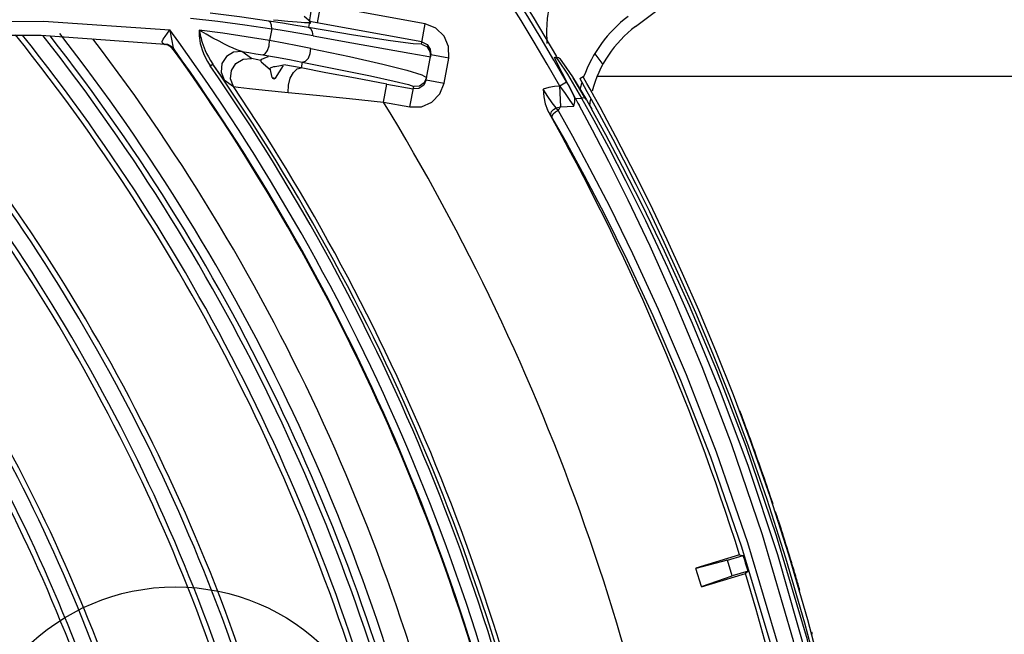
# Model space of a CAD drawing. Extents: x 40.7 to 137.4, y -250.8 to -221.5.
# Tile 297 of 320: x 123.2575 to 123.3495, y -237.8896 to -237.8321. Entities that reach past the tile are written whole.
import ezdxf

# ---------------------------------------------------------------- set-up
doc = ezdxf.new("R2010")
doc.units = 0
doc.header["$MEASUREMENT"] = 0
doc.layers.get('0').update_dxf_attribs({"linetype": 'CONTINUOUS'})
doc.layers.add('I-LIN_CHANADA', color=1, linetype='CONTINUOUS')

msp = doc.modelspace()

# ---------------------------------------------------------------- linework, layer by layer
at = {"color": 6, "linetype": 'Continuous'}
for p, q in [((123.3150721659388, -237.8327775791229), (123.3402045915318, -237.8138389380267)), ((123.3112530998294, -237.8353197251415), (123.312012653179, -237.8363276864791)), ((123.3076148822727, -237.835952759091), (123.3075109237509, -237.8356488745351)), ((123.3075418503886, -237.8356472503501), (123.3076604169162, -237.8356410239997)), ((123.3082048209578, -237.8371214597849), (123.3076148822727, -237.835952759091)), ((123.3078768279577, -237.8356923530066), (123.3076348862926, -237.8356424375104)), ((123.3076348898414, -237.8356423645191), (123.3078763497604, -237.835986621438)), ((123.3078763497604, -237.835986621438), (123.3086986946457, -237.8372303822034)), ((123.3080542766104, -237.8358414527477), (123.3078768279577, -237.8356923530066)), ((123.3084223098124, -237.8363583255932), (123.3080551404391, -237.8358426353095)), ((123.3083539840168, -237.8362609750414), (123.3091781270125, -237.837485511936)), ((123.3086693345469, -237.8367299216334), (123.3084223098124, -237.8363583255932)), ((123.3092853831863, -237.8391705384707), (123.3082048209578, -237.8371214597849)), ((123.3086986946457, -237.8372303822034), (123.3100330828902, -237.8394691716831)), ((123.3086241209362, -237.837988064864), (123.3079870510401, -237.8383497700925)), ((123.3091781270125, -237.837485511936), (123.310479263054, -237.8396262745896)), ((123.3093454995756, -237.8377470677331), (123.3092355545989, -237.8375816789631)), ((123.3102828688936, -237.8393203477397), (123.3093454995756, -237.8377470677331)), ((123.3104217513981, -237.8395309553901), (123.3093899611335, -237.8378182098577)), ((123.309508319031, -237.8380173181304), (123.3102834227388, -237.8393202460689)), ((123.3098522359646, -237.837645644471), (123.3101709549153, -237.8374652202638)), ((123.3098522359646, -237.837645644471), (123.3100107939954, -237.8379328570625)), ((123.3100107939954, -237.8379328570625), (123.3105181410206, -237.8388439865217)), ((123.3108296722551, -237.8386505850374), (123.3105320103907, -237.8381154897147)), ((123.3079812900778, -237.838340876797), (123.3074872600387, -237.838399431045)), ((123.3079586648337, -237.8383174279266), (123.3080614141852, -237.8402740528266)), ((123.3079586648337, -237.8383174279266), (123.3084949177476, -237.8390555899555)), ((123.3084949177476, -237.8390555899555), (123.3089428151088, -237.8396927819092)), ((123.3090755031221, -237.838790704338), (123.3092847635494, -237.8391682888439)), ((123.3105181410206, -237.8388439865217), (123.3109236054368, -237.8395774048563)), ((123.3112315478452, -237.839377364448), (123.3108296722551, -237.8386505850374)), ((123.3089428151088, -237.8396927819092), (123.3092958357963, -237.8402092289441)), ((123.3094599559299, -237.8394992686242), (123.3092853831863, -237.8391705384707)), ((123.3094599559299, -237.8394992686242), (123.3100330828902, -237.8394691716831)), ((123.310033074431, -237.8394691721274), (123.3111652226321, -237.8415190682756)), ((123.3104795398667, -237.8396261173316), (123.3106444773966, -237.8399131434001)), ((123.3106444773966, -237.8399131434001), (123.3108083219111, -237.8402014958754)), ((123.3109236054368, -237.8395774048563), (123.3114480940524, -237.8405348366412)), ((123.3117533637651, -237.8403296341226), (123.3112315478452, -237.839377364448)), ((123.3069691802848, -237.840790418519), (123.3068390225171, -237.8405648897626)), ((123.3073211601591, -237.841395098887), (123.3069691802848, -237.840790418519)), ((123.3075776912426, -237.8407400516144), (123.3078302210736, -237.8406250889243)), ((123.3077030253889, -237.8404656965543), (123.3076428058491, -237.8403927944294)), ((123.3078301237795, -237.8406251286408), (123.3077030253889, -237.8404656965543)), ((123.3078302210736, -237.8406250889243), (123.309173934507, -237.8430262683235)), ((123.3080614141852, -237.8402740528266), (123.3092958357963, -237.8402092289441)), ((123.3110558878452, -237.8424729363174), (123.3098043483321, -237.8401416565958)), ((123.3108083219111, -237.8402014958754), (123.3109764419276, -237.8404997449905)), ((123.3122922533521, -237.8428955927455), (123.3109679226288, -237.8404853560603)), ((123.3124145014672, -237.8415511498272), (123.3117533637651, -237.8403296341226)), ((123.3239120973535, -237.8674379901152), (123.3256068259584, -237.8719743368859)), ((123.3256068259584, -237.8719743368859), (123.3273396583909, -237.8769499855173)), ((123.327646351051, -237.8767126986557), (123.3259119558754, -237.8717411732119)), ((123.3294031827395, -237.8821723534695), (123.327646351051, -237.8767126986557)), ((123.3273396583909, -237.8769499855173), (123.3290973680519, -237.8824239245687)), ((123.3287025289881, -237.8797822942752), (123.3284599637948, -237.8790364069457)), ((123.3287958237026, -237.8801164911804), (123.3286917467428, -237.8797856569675)), ((123.3248001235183, -237.8821555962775), (123.3207059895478, -237.8834077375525)), ((123.3236682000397, -237.8826577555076), (123.3251301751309, -237.8822106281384)), ((123.3248001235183, -237.8821555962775), (123.3251301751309, -237.8822106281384)), ((123.3311748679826, -237.8882270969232), (123.3294031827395, -237.8821723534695)), ((123.3236682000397, -237.8826577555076), (123.3207153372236, -237.88343830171)), ((123.3241165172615, -237.8841236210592), (123.3236682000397, -237.8826577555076)), ((123.3290973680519, -237.8824239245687), (123.3308705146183, -237.8885002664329)), ((123.3212322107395, -237.8851283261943), (123.3207153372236, -237.88343830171)), ((123.3212322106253, -237.8851283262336), (123.3241165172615, -237.8841236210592)), ((123.3212415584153, -237.8851588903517), (123.3253429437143, -237.8839044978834)), ((123.3255845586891, -237.8836746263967), (123.3241165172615, -237.8841236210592)), ((123.3255845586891, -237.8836746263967), (123.3253429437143, -237.8839044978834)), ((123.3308705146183, -237.8885002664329), (123.3326340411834, -237.8952834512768)), ((123.332940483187, -237.894994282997), (123.3311748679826, -237.8882270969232))]:
    msp.add_line(p, q, dxfattribs=at)
at = {"color": 155}
for p, q in [((123.2856229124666, -237.8307480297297), (123.2853157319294, -237.8324290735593)), ((123.2954079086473, -237.8325360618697), (123.2856229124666, -237.8307480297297)), ((123.2597445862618, -237.8322827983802), (123.2715493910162, -237.8330989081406)), ((123.2785683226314, -237.8326223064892), (123.2810980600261, -237.8329876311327)), ((123.2812305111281, -237.8321584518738), (123.2816683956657, -237.8321967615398)), ((123.2846890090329, -237.8323326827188), (123.2841109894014, -237.8318495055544)), ((123.2846131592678, -237.8323188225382), (123.2845103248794, -237.8328815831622)), ((123.2951005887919, -237.8342170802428), (123.2846163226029, -237.8323015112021)), ((123.2846168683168, -237.832160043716), (123.2846164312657, -237.8322721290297)), ((123.2846606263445, -237.8325038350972), (123.2846866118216, -237.8324822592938)), ((123.2846863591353, -237.8324823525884), (123.2847067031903, -237.8323619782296)), ((123.2950635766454, -237.8344196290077), (123.2954077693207, -237.8325360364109)), ((123.2713372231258, -237.8333980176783), (123.2715496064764, -237.8330967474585)), ((123.2716473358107, -237.8334700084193), (123.2715496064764, -237.8330967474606)), ((123.2717200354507, -237.8338111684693), (123.2716473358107, -237.8334700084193)), ((123.2810980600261, -237.8329876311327), (123.2808748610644, -237.834093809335)), ((123.2595301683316, -237.8336318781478), (123.2482879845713, -237.8336299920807)), ((123.2711173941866, -237.834453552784), (123.2595301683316, -237.8336318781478)), ((123.2713600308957, -237.8344747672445), (123.2709777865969, -237.8344157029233)), ((123.2710779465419, -237.8344464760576), (123.2711173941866, -237.834453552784)), ((123.2713661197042, -237.8345278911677), (123.2711145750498, -237.8344647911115)), ((123.2714486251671, -237.8345367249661), (123.2711172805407, -237.8344534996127)), ((123.2718976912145, -237.8349462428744), (123.2719799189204, -237.8349552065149)), ((123.2791864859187, -237.8357553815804), (123.2782923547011, -237.8351147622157)), ((123.2939871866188, -237.835279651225), (123.2954007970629, -237.8355353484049)), ((123.2955054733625, -237.8377741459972), (123.2959347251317, -237.8354250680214)), ((123.2958912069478, -237.8348891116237), (123.2959347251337, -237.8354250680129)), ((123.2976160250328, -237.8357322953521), (123.2959347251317, -237.8354250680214)), ((123.2753264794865, -237.8364667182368), (123.2755690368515, -237.8362983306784)), ((123.2762464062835, -237.8372508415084), (123.2755690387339, -237.8362983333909)), ((123.2800609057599, -237.8358988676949), (123.2800405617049, -237.836019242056)), ((123.2800710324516, -237.8360701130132), (123.2809254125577, -237.8367874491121)), ((123.2838206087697, -237.8366561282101), (123.2822188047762, -237.8363508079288)), ((123.2839215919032, -237.8361034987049), (123.2838206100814, -237.8366561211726)), ((123.2954007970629, -237.8355353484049), (123.2958978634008, -237.8356267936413)), ((123.297186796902, -237.8380812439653), (123.2976159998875, -237.8357324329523)), ((123.2809081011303, -237.8367169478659), (123.2809070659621, -237.8367286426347)), ((123.2809070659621, -237.8367286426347), (123.2809254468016, -237.8367874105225)), ((123.2809293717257, -237.8366755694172), (123.2809081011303, -237.8367169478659)), ((123.2809169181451, -237.8367041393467), (123.2809167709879, -237.8367000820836)), ((123.2811113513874, -237.8375525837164), (123.2809169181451, -237.8367041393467)), ((123.2809299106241, -237.8367608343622), (123.2809254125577, -237.8367874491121)), ((123.2814136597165, -237.8376036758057), (123.2821578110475, -237.8364170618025)), ((123.2950856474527, -237.8372850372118), (123.2955450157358, -237.8375547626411)), ((123.2766275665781, -237.8377662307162), (123.2775074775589, -237.8383978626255)), ((123.2811113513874, -237.8375525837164), (123.2814136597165, -237.8376036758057)), ((123.281210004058, -237.8376456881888), (123.281289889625, -237.8376591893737)), ((123.2915161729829, -237.8398379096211), (123.2918233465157, -237.8381568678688)), ((123.2918233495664, -237.838156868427), (123.2942980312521, -237.8386090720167)), ((123.2955054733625, -237.8377741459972), (123.2952752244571, -237.8382600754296)), ((123.2955054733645, -237.837774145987), (123.2971867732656, -237.8380813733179)), ((123.2939908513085, -237.8402901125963), (123.2943381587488, -237.8383894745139)), ((123.2948331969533, -237.8385655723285), (123.2942980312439, -237.8386090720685)), ((123.2948672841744, -237.838348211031), (123.2943381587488, -237.8383894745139)), ((123.2952752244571, -237.8382600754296), (123.2948331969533, -237.8385655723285)), ((123.2915161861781, -237.8398379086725), (123.2939909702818, -237.840290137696))]:
    msp.add_line(p, q, dxfattribs=at)
at = {"color": 5}
msp.add_line((123.4150892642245, -237.8374505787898), (123.3114821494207, -237.8374505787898), dxfattribs=at)
at = {"color": 6, "linetype": 'Continuous'}
for points in [[(123.3083492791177, -237.8284288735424), (123.3079459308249, -237.8288747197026), (123.3075678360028, -237.8294481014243), (123.3072375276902, -237.8301646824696), (123.306977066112, -237.8310273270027), (123.3068065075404, -237.8320278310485), (123.3067360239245, -237.8331587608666), (123.3067716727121, -237.8343650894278)], [(123.3086241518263, -237.8379881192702), (123.3088559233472, -237.8383983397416), (123.3090755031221, -237.838790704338)], [(123.3105320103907, -237.8381154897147), (123.3102087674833, -237.8375353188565), (123.3101709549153, -237.8374652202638)], [(123.3074872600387, -237.838399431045), (123.3069778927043, -237.8384928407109), (123.3064382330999, -237.8386368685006)], [(123.3064382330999, -237.8386368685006), (123.3064988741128, -237.8393495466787), (123.3066185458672, -237.840002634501), (123.3068390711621, -237.8405649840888)], [(123.3076428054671, -237.8403927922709), (123.3072808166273, -237.8398987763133), (123.3068777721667, -237.8393084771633), (123.3064382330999, -237.8386368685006)], [(123.3092958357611, -237.8402092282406), (123.3093839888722, -237.8398217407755), (123.3093831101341, -237.8394703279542), (123.3092851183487, -237.8391654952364)], [(123.3094598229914, -237.8394965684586), (123.3096923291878, -237.8399371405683), (123.3098042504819, -237.8401397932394)], [(123.310479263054, -237.8396262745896), (123.310383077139, -237.8395214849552), (123.3102246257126, -237.8394609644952), (123.310033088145, -237.8394693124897)], [(123.3071958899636, -237.8411801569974), (123.3071484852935, -237.8409586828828), (123.3072205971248, -237.8407236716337), (123.3073966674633, -237.8405215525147), (123.307642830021, -237.8403929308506)], [(123.3073223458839, -237.8413956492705), (123.307284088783, -237.841169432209), (123.3073836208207, -237.8409287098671), (123.3075776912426, -237.8407400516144)], [(123.3076428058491, -237.8403927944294), (123.3077830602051, -237.8403452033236), (123.3079219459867, -237.8403048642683), (123.3080614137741, -237.840274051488)], [(123.3078301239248, -237.8406251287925), (123.3079225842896, -237.8405015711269), (123.3080016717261, -237.8403841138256), (123.3080614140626, -237.8402740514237)], [(123.3114480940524, -237.8405348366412), (123.3121121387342, -237.8417622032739), (123.3129385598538, -237.8433147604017), (123.3139368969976, -237.8452294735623), (123.3150927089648, -237.8475031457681), (123.3163619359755, -237.8500753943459), (123.3177215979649, -237.8529257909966), (123.3191638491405, -237.8560666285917), (123.3206815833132, -237.8595161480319), (123.3222672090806, -237.863297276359), (123.3239120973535, -237.8674379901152)], [(123.3073211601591, -237.841395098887), (123.308667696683, -237.8437628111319), (123.3102802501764, -237.8467122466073), (123.3121592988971, -237.8503104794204), (123.3142970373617, -237.8546321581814), (123.3166809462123, -237.8597737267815), (123.3192854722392, -237.8658470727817), (123.3220698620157, -237.8729890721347), (123.3249837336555, -237.8814065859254), (123.3278960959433, -237.8911988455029), (123.3305479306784, -237.9020409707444), (123.3327113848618, -237.9134371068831), (123.3342862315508, -237.9251214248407), (123.3352333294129, -237.9369776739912)], [(123.3111652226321, -237.8415190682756), (123.3125302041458, -237.8440681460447), (123.3141386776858, -237.8471725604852), (123.3159872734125, -237.8508958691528), (123.3180697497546, -237.8553125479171), (123.3203754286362, -237.8605176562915), (123.3228841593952, -237.8666279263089), (123.3255564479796, -237.8737740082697), (123.3283303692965, -237.8821123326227), (123.3311225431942, -237.8918651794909), (123.3336585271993, -237.9026252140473), (123.3357132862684, -237.9138338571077), (123.3372178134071, -237.925356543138)], [(123.3259119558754, -237.8717411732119), (123.3242167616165, -237.8672102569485), (123.3225745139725, -237.8630811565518), (123.3209890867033, -237.8593041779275), (123.3194704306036, -237.8558554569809), (123.3180302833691, -237.8527214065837), (123.3166731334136, -237.8498778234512), (123.315403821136, -237.8473065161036), (123.3142407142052, -237.8450195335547), (123.3132366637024, -237.8430949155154), (123.3124145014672, -237.8415511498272)], [(123.3372498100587, -237.9368717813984), (123.3362947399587, -237.9248269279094), (123.3346903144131, -237.9128445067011), (123.3324996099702, -237.9011972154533), (123.3298408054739, -237.8901959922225), (123.3269423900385, -237.8803011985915), (123.324050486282, -237.8717911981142), (123.321300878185, -237.8645813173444), (123.3187469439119, -237.8584687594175), (123.3164305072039, -237.8533158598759), (123.314368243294, -237.8489958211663), (123.312572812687, -237.8454054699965), (123.3110558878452, -237.8424729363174)], [(123.309173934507, -237.8430262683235), (123.3107838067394, -237.846008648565), (123.3126620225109, -237.8496411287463), (123.314802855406, -237.8540020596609), (123.3171929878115, -237.8591868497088), (123.3198078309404, -237.8653107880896), (123.3226089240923, -237.8725195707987), (123.3255380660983, -237.8810031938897), (123.3284645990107, -237.8908625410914), (123.3311342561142, -237.9017954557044), (123.3333137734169, -237.9132983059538), (123.3348948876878, -237.9250575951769), (123.3358428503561, -237.9369456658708)], [(123.3386037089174, -237.9368003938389), (123.3376494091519, -237.924809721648), (123.3360339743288, -237.9127795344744), (123.3338180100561, -237.9010904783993), (123.331138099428, -237.8901088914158), (123.3282594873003, -237.8803742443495), (123.3254061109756, -237.8720480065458), (123.3226739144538, -237.8649441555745), (123.3201229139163, -237.8588964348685), (123.3177911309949, -237.853769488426), (123.3157021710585, -237.8494541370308), (123.3138684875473, -237.8458562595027), (123.3122922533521, -237.8428955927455)]]:
    msp.add_lwpolyline(points, dxfattribs=at)
at = {"color": 155}
for points in [[(123.2807990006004, -237.8322825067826), (123.2780554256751, -237.8318857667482), (123.2753271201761, -237.8315345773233)], [(123.2847314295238, -237.8313500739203), (123.2846620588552, -237.8317969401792), (123.2846168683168, -237.832160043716)], [(123.1976162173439, -237.8433621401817), (123.2067738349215, -237.839861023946), (123.2164433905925, -237.8369547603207), (123.2266043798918, -237.8346930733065), (123.2372303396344, -237.8331277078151), (123.2482895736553, -237.8323081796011), (123.2597445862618, -237.8322827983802)], [(123.2734928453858, -237.8320020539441), (123.2760330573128, -237.8322938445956), (123.2785683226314, -237.8326223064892)], [(123.2810979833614, -237.8329864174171), (123.2810572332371, -237.8326425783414), (123.2809534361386, -237.8323950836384), (123.2807989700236, -237.8322826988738)], [(123.2845102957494, -237.8328817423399), (123.2833185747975, -237.8326822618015), (123.2820799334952, -237.8324819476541), (123.2807990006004, -237.8322825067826)], [(123.2816683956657, -237.8321967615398), (123.2825799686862, -237.8322792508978), (123.2830242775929, -237.8323184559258), (123.2834399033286, -237.8323528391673), (123.2838141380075, -237.8323802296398), (123.2841351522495, -237.832398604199), (123.2843916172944, -237.8324060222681), (123.284576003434, -237.8324011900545), (123.284681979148, -237.832383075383), (123.2847067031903, -237.8323619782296)], [(123.2847067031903, -237.8323619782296), (123.2847048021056, -237.8323509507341), (123.2846890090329, -237.8323326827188)], [(123.2976159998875, -237.8357324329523), (123.2975974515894, -237.8346519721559), (123.2971738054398, -237.8336768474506), (123.2964116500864, -237.8329355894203), (123.2954079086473, -237.8325360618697)], [(123.2709422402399, -237.8339770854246), (123.2711195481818, -237.8337026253), (123.2713372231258, -237.8333980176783)], [(123.2743019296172, -237.833117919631), (123.2742924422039, -237.8332799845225), (123.2742893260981, -237.8334581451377), (123.2742965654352, -237.8336537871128), (123.2743157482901, -237.8338688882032), (123.2743490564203, -237.8341053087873), (123.2743993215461, -237.8343647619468), (123.27447005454, -237.8346485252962), (123.2745654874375, -237.8349579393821), (123.2746912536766, -237.8352946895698), (123.2748542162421, -237.8356594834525), (123.2750627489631, -237.836051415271), (123.2753265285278, -237.8364679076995)], [(123.2808748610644, -237.834093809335), (123.2786881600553, -237.8337403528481), (123.2764970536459, -237.8334150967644), (123.2743019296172, -237.833117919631)], [(123.2743020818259, -237.8331160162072), (123.2743504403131, -237.8333850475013), (123.2743815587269, -237.8335373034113), (123.2744191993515, -237.833702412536), (123.2744643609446, -237.8338811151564), (123.2745183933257, -237.8340746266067), (123.2745830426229, -237.8342843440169), (123.2746603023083, -237.8345115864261), (123.2747524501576, -237.8347574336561), (123.2748621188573, -237.8350224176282), (123.2749924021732, -237.8353065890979), (123.2751486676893, -237.8356128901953), (123.2753390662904, -237.835945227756), (123.2755690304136, -237.8362983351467)], [(123.2782925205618, -237.8351147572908), (123.2780801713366, -237.8350563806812), (123.2778036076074, -237.834952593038), (123.2774744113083, -237.8348119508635), (123.2770940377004, -237.834636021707), (123.2766551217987, -237.8344212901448), (123.2761497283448, -237.8341616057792), (123.2755820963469, -237.8338570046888), (123.2749602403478, -237.8335077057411), (123.2743020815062, -237.8331160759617)], [(123.284944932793, -237.8336442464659), (123.2837019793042, -237.8334229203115), (123.2824179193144, -237.8332032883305), (123.2810979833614, -237.8329864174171)], [(123.2849448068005, -237.8336443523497), (123.2848768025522, -237.8332711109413), (123.2847248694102, -237.8330081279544), (123.2845102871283, -237.8328815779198)], [(123.2950635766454, -237.8344196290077), (123.2942762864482, -237.834395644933), (123.2921634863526, -237.8341154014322), (123.2887072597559, -237.8335786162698), (123.2845103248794, -237.8328815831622)], [(123.2709777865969, -237.8344157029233), (123.2708646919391, -237.8343386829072), (123.2708485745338, -237.8341921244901), (123.2709422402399, -237.8339770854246)], [(123.2709778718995, -237.8344148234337), (123.271031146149, -237.8344332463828), (123.2710779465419, -237.8344464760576)], [(123.2719468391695, -237.834901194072), (123.2717006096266, -237.8346510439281), (123.2713600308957, -237.8344747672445)], [(123.2718976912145, -237.8349462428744), (123.2716614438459, -237.8346995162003), (123.2713661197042, -237.8345278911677)], [(123.271851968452, -237.8346115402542), (123.2717745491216, -237.8341178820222), (123.2717200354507, -237.8338111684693)], [(123.2802476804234, -237.8354340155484), (123.280472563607, -237.8353362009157), (123.2806840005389, -237.8350140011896), (123.2808239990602, -237.8345729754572), (123.2808746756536, -237.8340927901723)], [(123.2847284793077, -237.8348288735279), (123.2834852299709, -237.834578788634), (123.2821989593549, -237.8343330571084), (123.2808748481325, -237.8340927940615)], [(123.28494494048, -237.8336442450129), (123.2885711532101, -237.8343010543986), (123.2939871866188, -237.835279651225)], [(123.2950635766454, -237.8344196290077), (123.2955587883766, -237.8346580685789), (123.2958578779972, -237.8351015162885), (123.2958978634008, -237.8356267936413)], [(123.2951005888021, -237.8342170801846), (123.2955857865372, -237.8344470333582), (123.2958912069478, -237.8348891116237)], [(123.2719799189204, -237.8349552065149), (123.2717438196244, -237.8347084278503), (123.2714486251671, -237.8345367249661)], [(123.2719468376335, -237.8349011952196), (123.2718909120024, -237.8347826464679), (123.271851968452, -237.8346115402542)], [(123.271979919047, -237.8349552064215), (123.2719772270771, -237.8349487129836), (123.2719657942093, -237.8349301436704), (123.2719468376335, -237.8349011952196)], [(123.2782923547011, -237.8351147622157), (123.2775097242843, -237.8351812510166), (123.2768399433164, -237.8355903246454), (123.276424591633, -237.8362520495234), (123.2763474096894, -237.837033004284), (123.2766275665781, -237.8377662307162)], [(123.2782924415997, -237.835114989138), (123.27894332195, -237.8352186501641), (123.279595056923, -237.835324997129), (123.2802476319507, -237.8354340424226)], [(123.2802476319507, -237.8354340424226), (123.2815160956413, -237.8356541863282), (123.2827422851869, -237.8358779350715), (123.2839216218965, -237.8361035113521)], [(123.2839217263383, -237.8361033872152), (123.2842211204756, -237.8360277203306), (123.2844958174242, -237.8357286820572), (123.2846717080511, -237.8353039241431), (123.2847282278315, -237.834829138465)], [(123.2847282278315, -237.834829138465), (123.2883526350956, -237.835595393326), (123.2914410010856, -237.8362938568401), (123.2937055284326, -237.8368624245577), (123.2950856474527, -237.8372850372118)], [(123.2775074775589, -237.8383978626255), (123.2772321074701, -237.8376667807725), (123.2773120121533, -237.8368864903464), (123.2777312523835, -237.8362242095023), (123.2784041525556, -237.8358176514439), (123.2791864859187, -237.8357553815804)], [(123.2800522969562, -237.835942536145), (123.2796313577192, -237.8358595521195), (123.2793347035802, -237.8357956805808), (123.2791865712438, -237.83575560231)], [(123.2800710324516, -237.8360701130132), (123.2800397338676, -237.8360244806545), (123.2800401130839, -237.8360188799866)], [(123.2801023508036, -237.8358630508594), (123.2800905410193, -237.8358682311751), (123.280060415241, -237.8358990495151)], [(123.2807418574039, -237.8356059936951), (123.2805637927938, -237.8356794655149), (123.2803270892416, -237.8357745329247), (123.2801023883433, -237.8358630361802)], [(123.2839215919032, -237.8361034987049), (123.2873422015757, -237.8367821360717), (123.2903015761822, -237.837391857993), (123.2925062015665, -237.8378741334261), (123.2938688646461, -237.838209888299), (123.2943381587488, -237.8383894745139)], [(123.2766277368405, -237.8377668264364), (123.2765747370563, -237.8377024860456), (123.2764495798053, -237.8375331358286), (123.2762464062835, -237.8372508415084)], [(123.282139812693, -237.8364057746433), (123.2820309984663, -237.8364386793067), (123.2818930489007, -237.8364660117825), (123.2817330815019, -237.8364898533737), (123.2815586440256, -237.8365130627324), (123.2813864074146, -237.836536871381), (123.2812262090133, -237.836563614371), (123.2810918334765, -237.8365950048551), (123.2809927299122, -237.8366312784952), (123.2809293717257, -237.8366755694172)], [(123.2825949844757, -237.8389338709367), (123.2826319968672, -237.8382668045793), (123.2828094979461, -237.8376136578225), (123.283098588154, -237.8370763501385), (123.2834540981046, -237.8367388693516), (123.2838206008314, -237.8366561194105)], [(123.2918233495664, -237.838156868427), (123.28889175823, -237.8376164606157), (123.2861383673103, -237.8370997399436), (123.2838206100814, -237.8366561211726)], [(123.2939909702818, -237.840290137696), (123.2950711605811, -237.8402714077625), (123.2960462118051, -237.8398475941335), (123.2967873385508, -237.8390853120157), (123.297186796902, -237.8380812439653)], [(123.2955454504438, -237.8375553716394), (123.295303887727, -237.8380540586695), (123.2948672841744, -237.838348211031)], [(123.2775074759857, -237.8383981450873), (123.2779320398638, -237.8384597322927), (123.2789817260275, -237.8385701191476), (123.2804716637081, -237.8387172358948), (123.2825950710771, -237.8389338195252)], [(123.2825950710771, -237.8389338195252), (123.2852687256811, -237.8392112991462), (123.288333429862, -237.8395216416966), (123.2915161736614, -237.83983791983)]]:
    msp.add_lwpolyline(points, dxfattribs=at)
at = {"color": 6, "linetype": 'Continuous'}
for centre, radius, start, end in [((123.1137926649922, -237.9486063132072), 0.2233113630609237, 29.58905606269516, 68.10201367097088), ((123.1137926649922, -237.9486063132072), 0.2240439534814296, 29.58632598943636, 68.10195673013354), ((123.1137926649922, -237.9486063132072), 0.2244575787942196, 30.23500517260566, 64.8473070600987), ((123.3217212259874, -237.8416012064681), 0.01220813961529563, 127.0000000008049, 160.3584358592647), ((123.3217212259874, -237.8416012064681), 0.01104836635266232, 127.0000000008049, 165.4242292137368), ((123.3217212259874, -237.8416012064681), 0.01220813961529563, 162.9626881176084, 166.2360908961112), ((123.3217212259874, -237.8416012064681), 0.01104836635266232, 169.4097458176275, 172.3392314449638), ((123.1137926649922, -237.9486063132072), 0.2212235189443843, 17.48031861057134, 29.2342151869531), ((123.1138372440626, -237.9486065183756), 0.2256064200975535, 19.10554846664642, 20.74200594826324), ((123.1138427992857, -237.9486065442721), 0.2256064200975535, 18.39721753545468, 19.10210435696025), ((123.1138427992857, -237.9486065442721), 0.2256064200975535, 18.09449619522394, 18.20350821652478), ((123.1138475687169, -237.9486065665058), 0.2256064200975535, 17.96536297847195, 18.09920130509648), ((123.1138365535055, -237.9486065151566), 0.2256064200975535, 16.92787264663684, 17.67629954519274), ((123.1137926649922, -237.9486063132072), 0.2215218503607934, 17.04462264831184, 17.44109988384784), ((123.113838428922, -237.948606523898), 0.2256064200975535, 16.55309058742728, 16.92800162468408), ((123.1137926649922, -237.9486063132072), 0.2212235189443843, 2.480318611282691, 17.00604444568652), ((123.113839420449, -237.9486065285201), 0.2256064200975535, 16.25318877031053, 16.55316346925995), ((123.1138436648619, -237.9486065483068), 0.2256064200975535, 15.16614110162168, 15.2209093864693)]:
    msp.add_arc(centre, radius, start, end, dxfattribs=at)
at = {"color": 155}
for centre, radius, start, end in [((123.1137926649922, -237.9486063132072), 0.1837938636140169, 13.25653966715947, 38.75024428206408), ((123.1137926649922, -237.9486063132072), 0.1842944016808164, 13.1202071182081, 38.61961166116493), ((123.1137926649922, -237.9486063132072), 0.1871111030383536, 12.44180571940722, 37.98781980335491), ((123.1137926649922, -237.9486063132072), 0.1955225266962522, 9.771295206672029, 36.2110988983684), ((123.1137926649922, -237.9486063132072), 0.1715857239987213, 16.55870982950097, 41.89807055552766), ((123.1137926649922, -237.9486063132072), 0.1720862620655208, 16.42420773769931, 41.77052268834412), ((123.1137926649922, -237.9486063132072), 0.1735513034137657, 16.03009911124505, 41.39644157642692), ((123.1137926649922, -237.9486063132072), 0.174051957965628, 15.89529432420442, 41.2683695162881), ((123.1137926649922, -237.9486063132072), 0.1857594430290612, 12.7207677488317, 38.2365964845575), ((123.1137926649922, -237.9486063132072), 0.186260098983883, 12.5841510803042, 38.10550360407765), ((123.1137926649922, -237.9486063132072), 0.1892692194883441, 11.85978202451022, 37.29144038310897), ((123.1137926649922, -237.9486063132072), 0.1947198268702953, 11.04677700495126, 35.71196873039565), ((123.1137926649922, -237.9486063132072), 0.1947860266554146, 11.03436148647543, 35.71428842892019), ((123.1137926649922, -237.9486063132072), 0.1593775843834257, 19.81475983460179, 44.96510293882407), ((123.1137926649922, -237.9486063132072), 0.1598781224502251, 19.68220640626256, 44.84109373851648), ((123.1137926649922, -237.9486063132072), 0.16134316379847, 19.29377333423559, 44.47725132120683), ((123.1137926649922, -237.9486063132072), 0.1618438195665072, 19.16089808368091, 44.35263780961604), ((123.1137926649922, -237.9486063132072), 0.1969382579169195, 9.702818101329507, 34.76905563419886), ((123.1137926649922, -237.9486063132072), 0.1966411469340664, 9.702832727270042, 34.76876374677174), ((123.281230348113, -237.83752531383), 0.000122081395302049, 192.908940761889, 260.4072851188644), ((123.281310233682, -237.8375388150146), 0.000122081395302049, 260.4072851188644, 327.9056294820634), ((123.1137926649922, -237.9486063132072), 0.1973534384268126, 9.847901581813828, 33.94734579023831), ((123.1137926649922, -237.9486063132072), 0.2083655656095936, 7.309136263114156, 31.46700977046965)]:
    msp.add_arc(centre, radius, start, end, dxfattribs=at)
at = {"layer": 'I-LIN_CHANADA'}
msp.add_circle((123.2720683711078, -237.9051524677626), 0.02, dxfattribs=at)

doc.saveas('drawing.dxf')
